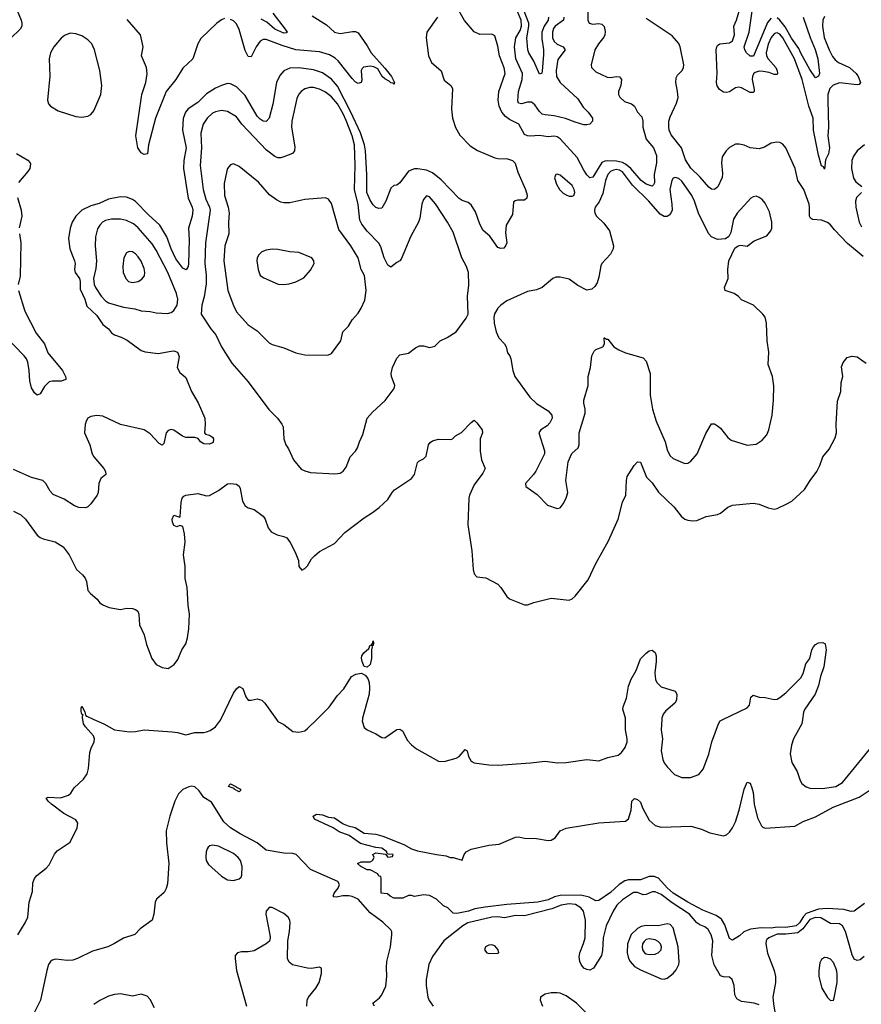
# Model space of a CAD drawing. Header units: inches. Extents: x 1473912 to 1647258, y 640388 to 773423.
# Tile 323 of 420: x 1551891 to 1557558, y 728082 to 734713. Entities that reach past the tile are written whole.
import ezdxf

# ---------------------------------------------------------------- set-up
doc = ezdxf.new("R2010")
doc.units = ezdxf.units.IN
doc.header["$MEASUREMENT"] = 0
doc.layers.add('B5752', color=7, linetype='Continuous')
doc.layers.add('B5753', color=7, linetype='Continuous')

msp = doc.modelspace()

# ---------------------------------------------------------------- linework, layer by layer
at = {"layer": 'B5752', "color": 5}
for points, elevation in [([(1551879.8, 728550), (1551928.5, 728630), (1551945.4, 728670), (1551955.1, 728770), (1551977.6, 728842.4), (1551980.4, 728899.6), (1551990.8, 728929.2), (1552007.3, 728950), (1552070, 728999.5), (1552090, 729021.5), (1552126.3, 729093.7), (1552144.3, 729115.7), (1552230, 729175), (1552278.6, 729270), (1552282.2, 729302.2), (1552270, 729325.4), (1552188.3, 729368.3), (1552105.6, 729430), (1552082.8, 729450), (1552069.8, 729470.2), (1552083.6, 729476.4), (1552166.9, 729473.1), (1552219.5, 729490), (1552235.3, 729504.7), (1552259, 729541), (1552320.7, 729599.3), (1552345.2, 729634.8), (1552355.5, 729670), (1552363, 729777), (1552372, 729808), (1552392, 729850), (1552394, 729870), (1552387.8, 729890), (1552334, 729950), (1552321.8, 729970), (1552315.3, 730000)], 680), ([(1552391.1, 730000), (1552457, 729970), (1552530, 729930.2), (1552630, 729916.8), (1552670, 729918.4), (1552730, 729930.2), (1552917.8, 729917.8), (1552953.7, 729913.7), (1553010, 729896.4), (1553070, 729913.7), (1553130, 729913.1), (1553150, 729917.4), (1553173.6, 729926.4), (1553210, 729950.3), (1553243.3, 729996.7), (1553244.9, 730000)], 680), ([(1553621, 730000), (1553630, 729987.7), (1553670, 729965.5), (1553730, 729918.4), (1553770, 729914.4), (1553810, 729924.4), (1553830, 729939.5), (1553890.9, 730000)], 680), ([(1554199, 730000), (1554197.6, 729990), (1554210, 729946), (1554230, 729931), (1554290, 729904.7), (1554330, 729878), (1554350, 729876), (1554430, 729934), (1554450, 729934.8), (1554470, 729921), (1554501.1, 729861.1), (1554528.9, 729828.9), (1554563.8, 729803.8), (1554710, 729720.7), (1554750, 729717.3), (1554830, 729740.7), (1554850, 729750.7), (1554890, 729797.3), (1554904.7, 729790), (1554913, 729750), (1554930, 729718.8), (1554950, 729707.3), (1555050, 729694), (1555113.4, 729693.4), (1555330, 729707.4), (1555430, 729719.6), (1555510, 729709), (1555570, 729711.6), (1555710, 729730.3), (1555790, 729722), (1555850, 729743.7), (1555919.8, 729760.2), (1555942.2, 729777.8), (1555967.4, 729812.6), (1555980.5, 729850), (1555981.2, 729870), (1555969.9, 729930), (1555969.5, 730000)], 680), ([(1556214.9, 730000), (1556211.2, 729930), (1556218.2, 729870), (1556209.3, 729790), (1556220.3, 729730), (1556230, 729707.3), (1556250, 729680.7), (1556300.7, 729630), (1556350, 729608.7), (1556408.7, 729608.7), (1556463.7, 729630), (1556493.2, 729666.8), (1556530, 729766), (1556551.2, 729848.8), (1556595.1, 729970), (1556607.9, 729992.1), (1556624.5, 730000)], 680), ([(1557161.5, 730000), (1557157.1, 729970), (1557101.1, 729870), (1557087.1, 729827.1), (1557078, 729770), (1557090.3, 729710), (1557124.9, 729650), (1557146.4, 729590), (1557158, 729570), (1557185.8, 729545.8), (1557210, 729537.4), (1557295.3, 729535.3), (1557386, 729550), (1557430, 729575.8), (1557621.3, 729810)], 680), ([(1557578.6, 728761.4), (1557510, 728709.7), (1557490, 728708), (1557440.2, 728720.2), (1557328.1, 728728.1), (1557270, 728723.3), (1557187.3, 728692.7), (1557167.4, 728672.6), (1557141, 728630), (1557118, 728610), (1557050, 728599.4), (1556990, 728601.8), (1556950, 728594), (1556882.3, 728597.7), (1556811.9, 728588.1), (1556766, 728570), (1556736.4, 728543.6), (1556690, 728513.2), (1556670, 728525.2), (1556637.9, 728617.9), (1556616.2, 728656.2), (1556579.5, 728679.5), (1556490, 728715.6), (1556388.9, 728770), (1556290, 728831.2), (1556250, 728866.3), (1556191.4, 728931.4), (1556163.9, 728943.9), (1556130, 728942.4), (1556070, 728920.8), (1555990, 728920.5), (1555965.6, 728914.4), (1555927.4, 728890), (1555870, 728834.8), (1555790, 728780.4), (1555770, 728778.3), (1555724.3, 728804.3), (1555670, 728817.8), (1555530, 728814.5), (1555492.9, 728807.1), (1555450, 728785.5), (1555378.8, 728770), (1555170, 728754.8), (1555024.1, 728735.9), (1554955.8, 728724.2), (1554914, 728710), (1554834.8, 728694.8), (1554810, 728695.1), (1554772.9, 728732.9), (1554744.7, 728744.7), (1554698, 728790), (1554650, 728814), (1554610, 728819), (1554550, 728809), (1554530, 728815.3), (1554510, 728815.3), (1554470, 728798), (1554410, 728798), (1554386, 728810), (1554367.3, 728827.3), (1554326, 728830), (1554326, 728930), (1554322, 728942), (1554310, 728946), (1554302, 728962), (1554250, 728988), (1554230, 728988.7), (1554188, 729010), (1554166, 729030), (1554190, 729042), (1554250, 729042), (1554266, 729050), (1554278, 729070), (1554268.4, 729091.6), (1554290, 729102), (1554354, 729094), (1554370, 729074), (1554402, 729078), (1554406, 729090), (1554373.2, 729093.2), (1554362, 729102), (1554362, 729110), (1554330, 729134.7), (1554290, 729138), (1554185.4, 729165.4), (1554110, 729219.7), (1554042.7, 729242.7), (1554002, 729270), (1553877, 729330), (1553866.6, 729350), (1553890, 729363.1), (1553930, 729357.5), (1553970, 729341.8), (1554010, 729337.7), (1554070, 729298.5), (1554103.5, 729283.5), (1554150, 729272.6), (1554210, 729234), (1554290, 729228.3), (1554335.1, 729215.1), (1554478.6, 729158.6), (1554528.9, 729128.9), (1554570, 729116.9), (1554698, 729090), (1554762.8, 729082.8), (1554790, 729070.7), (1554810.7, 729070.7), (1554870, 729054), (1554882.7, 729090), (1554898, 729110), (1554930, 729126.4), (1555050, 729153.4), (1555119.5, 729160.5), (1555230, 729207.3), (1555250.5, 729210.5), (1555290, 729202), (1555370, 729199.5), (1555450, 729184.9), (1555470, 729186.8), (1555495.6, 729204.4), (1555529.6, 729250), (1555570, 729268.2), (1555790, 729304.6), (1555970, 729316.3), (1555990, 729330.8), (1556007.1, 729390), (1556013.6, 729450), (1556030, 729468.2), (1556050, 729462), (1556070, 729442.8), (1556084.5, 729404.5), (1556130, 729322), (1556170, 729286.3), (1556210, 729275.9), (1556410, 729281.3), (1556481.7, 729261.7), (1556537.6, 729237.6), (1556630, 729215.8), (1556650, 729223.6), (1556670, 729242.6), (1556690, 729270.4), (1556709.7, 729310), (1556734.4, 729390), (1556768.6, 729531.4), (1556790, 729578), (1556810, 729570.7), (1556820.8, 729540.8), (1556829.4, 729509.4), (1556837, 729430), (1556859, 729339), (1556884.9, 729284.9), (1556894.6, 729274.6), (1556910, 729268.2), (1557110, 729281.7), (1557166.4, 729313.6), (1557250, 729344.7), (1557367.3, 729410), (1557543.7, 729476.3), (1557630, 729536.5)], 660), ([(1554280.9, 728070), (1554269.6, 728090), (1554313.8, 728126.2), (1554330, 728145.5), (1554355.6, 728204.4), (1554362.6, 728270), (1554360.2, 728330), (1554363.6, 728370), (1554388.2, 728470), (1554397.4, 728550), (1554397, 728570), (1554390, 728583.8), (1554335.6, 728635.6), (1554250, 728698.1), (1554170, 728790.8), (1554130, 728809), (1554107, 728813), (1554066.8, 728813.2), (1554024.4, 728804.4), (1554005.5, 728805.5), (1554002, 728810), (1554009, 728830), (1554034.8, 728865.2), (1554043.8, 728890), (1554032.7, 728910), (1553849.7, 728989.7), (1553751.9, 729091.9), (1553730, 729097.8), (1553670, 729100.6), (1553550, 729120.9), (1553490, 729168.6), (1553375.2, 729230), (1553310, 729271.1), (1553266.4, 729310), (1553183.4, 729443.4), (1553130, 729474.3), (1553099.6, 729519.6), (1553070, 729546.4), (1553050, 729550.3), (1553030, 729546.7), (1552990.1, 729529.9), (1552960.5, 729499.5), (1552935.1, 729450), (1552902.2, 729350), (1552878.4, 729250), (1552880.4, 729170), (1552895.4, 729030), (1552886.6, 728893.4), (1552878.3, 728861.7), (1552864.6, 728835.4), (1552813, 728790), (1552802.4, 728770), (1552794.9, 728690), (1552782.8, 728650), (1552702.8, 728590), (1552667.5, 728552.5), (1552590, 728527.6), (1552530, 728491.2), (1552484.9, 728470), (1552380.7, 728439.3), (1552281.6, 728390), (1552250, 728379.3), (1552210, 728377.3), (1552133.6, 728386.4), (1552110, 728379.2), (1552098.9, 728370), (1552086, 728350), (1552073.8, 728310), (1552031.9, 728110), (1551970.8, 727990)], 680), ([(1556870, 728078.4), (1556837.2, 728090), (1556750, 728100.5), (1556720.2, 728120.2), (1556706.7, 728146.7), (1556700.5, 728210), (1556689.2, 728249.2), (1556670, 728264.8), (1556630, 728266.3), (1556610, 728275.1), (1556567, 728347), (1556551.7, 728410), (1556557.3, 728510), (1556545.9, 728550), (1556525.5, 728585.5), (1556503.6, 728603.6), (1556470, 728617.2), (1556450.7, 728630.7), (1556399.9, 728690), (1556284.7, 728764.7), (1556210, 728821.1), (1556170, 728840.4), (1556150, 728839.1), (1556110, 728821.7), (1556090, 728820.2), (1556050, 728834.2), (1556024, 728836), (1555950, 728785.9), (1555911.5, 728750), (1555886.1, 728710), (1555840.1, 728610), (1555818.8, 728530), (1555814.4, 728445.6), (1555807.8, 728410), (1555753.9, 728326.1), (1555730, 728312.5), (1555710, 728315.8), (1555690, 728326.4), (1555671.3, 728350), (1555663.2, 728370), (1555658.7, 728401.3), (1555661.6, 728430), (1555688.2, 728491.8), (1555697.8, 728530), (1555700.6, 728650), (1555687.5, 728710), (1555670, 728732.4), (1555634.3, 728754.3), (1555590, 728759), (1555535.8, 728750), (1555475.1, 728724.9), (1555290, 728677.4), (1555230, 728681.2), (1555154.7, 728665.3), (1555110, 728670.9), (1555070, 728669.9), (1554908.4, 728631.6), (1554873.7, 728610), (1554747.5, 728510), (1554670, 728405), (1554645.4, 728350), (1554628.8, 728250), (1554628.6, 728208.6), (1554639, 728130), (1554648.4, 728108.4), (1554675.3, 728070)], 680), ([(1553824.2, 728070), (1553826.6, 728110), (1553835.6, 728130), (1553884, 728190), (1553906.9, 728230), (1553924, 728290), (1553922.7, 728322.7), (1553910, 728331.8), (1553855.5, 728324.5), (1553830, 728326.2), (1553728.6, 728348.6), (1553705.1, 728365.1), (1553694.8, 728390), (1553696, 728510), (1553707.3, 728572.7), (1553712.1, 728630), (1553709.7, 728650), (1553698.5, 728670), (1553670, 728694.2), (1553590, 728735.1), (1553570, 728734.5), (1553550.6, 728710), (1553548.5, 728690), (1553576.5, 728550), (1553578.7, 728530), (1553572.7, 728507.3), (1553551.5, 728488.5), (1553470, 728443.5), (1553430, 728435.4), (1553384, 728436), (1553358.8, 728430), (1553343.1, 728410), (1553341.3, 728390), (1553350.4, 728310), (1553418.7, 728070)], 720), ([(1557576.1, 728403.9), (1557550, 728382.6), (1557530, 728376.5), (1557510, 728387.3), (1557496.3, 728416.3), (1557451.5, 728571.5), (1557430, 728610.5), (1557410, 728623.6), (1557350, 728627.1), (1557284.4, 728664.4), (1557250, 728667.2), (1557210, 728653.3), (1557164.8, 728590), (1557130, 728564.4), (1557050, 728554.8), (1556990, 728553.7), (1556970, 728546), (1556935.1, 728530), (1556922.4, 728517.6), (1556916.8, 728510), (1556914.6, 728490), (1556926, 728426), (1556971.1, 728310), (1556979.6, 728270), (1556980.3, 728230), (1556962.3, 728130), (1556965.4, 728085.4), (1556976.2, 728030)], 680), ([(1552798.6, 728058.6), (1552770, 728115.1), (1552750, 728136), (1552710, 728149.8), (1552650, 728137.2), (1552570, 728152.1), (1552530, 728148.6), (1552490, 728137.4), (1552430, 728109), (1552390, 728081.8)], 720), ([(1555741.1, 727990), (1555639.7, 728090), (1555570, 728139.7), (1555530, 728156.9), (1555510, 728160.5), (1555470, 728159.7), (1555430, 728149.6), (1555397.3, 728130), (1555394.4, 728110), (1555410.3, 728070)], 720)]:
    msp.add_lwpolyline(points, dxfattribs=dict(at, elevation=elevation))
for points, elevation in [([(1553370, 729514), (1553336, 729530), (1553335.5, 729535.5), (1553298, 729550), (1553301.6, 729558.4), (1553310, 729566.8), (1553346.8, 729550), (1553346.4, 729546.4), (1553377.1, 729530), (1553377.5, 729522.5)], 660), ([(1553190, 729153.3), (1553171.6, 729148.4), (1553160.6, 729139.4), (1553152.4, 729130), (1553145.8, 729110), (1553143.7, 729076.3), (1553147.1, 729050), (1553163.5, 729023.5), (1553250, 728945.2), (1553290, 728920.2), (1553330, 728915.6), (1553370, 728926.4), (1553382, 728938), (1553387.6, 728952.4), (1553389.9, 729010), (1553377.4, 729050), (1553362.5, 729070), (1553330, 729096.9), (1553230, 729147.1)], 720), ([(1556250, 728623.7), (1556190.1, 728609.9), (1556110, 728613.5), (1556074.6, 728605.4), (1556050, 728593.1), (1556008.7, 728551.3), (1555984.1, 728490), (1555981.7, 728430), (1555990, 728391.8), (1556000.4, 728370), (1556030, 728337.2), (1556070, 728315.3), (1556210, 728253.4), (1556230, 728251.8), (1556250, 728258), (1556290, 728290.2), (1556310, 728313.8), (1556329.2, 728350), (1556331.8, 728368.2), (1556325.3, 728470), (1556290, 728597.4), (1556270, 728620.8)], 720), ([(1556130, 728523), (1556110, 728518), (1556094.6, 728505.4), (1556085.3, 728490), (1556082.1, 728470), (1556085.1, 728450), (1556098, 728430), (1556110, 728421.7), (1556130, 728416.6), (1556170, 728420.9), (1556190, 728428.6), (1556210.4, 728449.6), (1556212.9, 728470), (1556204.6, 728490), (1556190, 728504.6), (1556170, 728515.8)], 740), ([(1555070, 728483.6), (1555050, 728481.3), (1555026.4, 728470), (1555020.5, 728450), (1555036, 728430), (1555054.5, 728425.5), (1555110, 728427.3), (1555118, 728430), (1555112.7, 728450), (1555090, 728475.6)], 720), ([(1557310, 728396.8), (1557290, 728384), (1557278.7, 728361.3), (1557271.4, 728310), (1557272.5, 728270), (1557292.6, 728190), (1557330, 728128.8), (1557350, 728108.5), (1557370, 728110.6), (1557374.6, 728125.4), (1557394.9, 728230), (1557394.2, 728290), (1557390, 728313.7), (1557370, 728364.1), (1557350, 728385.8), (1557330, 728396.2)], 720)]:
    msp.add_lwpolyline(points, close=True, dxfattribs=dict(at, elevation=elevation))
at = {"layer": 'B5753', "color": 5}
for points, elevation in [([(1555716.1, 734763.9), (1555716.3, 734710), (1555725, 734690), (1555750, 734683.8), (1555790, 734687), (1555810, 734682.5), (1555826.1, 734666), (1555833.7, 734633.7), (1555831.8, 734610), (1555825.1, 734594.9), (1555788.1, 734550), (1555764.2, 734510), (1555737.8, 734410), (1555741.2, 734390), (1555770, 734362.2), (1555845.7, 734325.7), (1555870, 734323.1), (1555910, 734329.5), (1555930, 734327.6), (1555942.6, 734310), (1555937.5, 734270), (1555923.9, 734230), (1555923.2, 734210), (1555931.4, 734191.4), (1555962.2, 734162.2), (1556010, 734146.9), (1556030, 734131.3), (1556050.5, 734090.5), (1556079.2, 734059.2), (1556086.1, 734030), (1556085.9, 733990), (1556104, 733924), (1556110, 733909.2), (1556158, 733850), (1556177.7, 733797.7), (1556179, 733750), (1556164, 733670), (1556165.4, 733614.5), (1556159.4, 733600.6), (1556150, 733592.9), (1556110, 733606), (1556076.2, 733630), (1556005.3, 733710), (1555970, 733740.6), (1555950, 733751.8), (1555910, 733760.8), (1555850, 733763), (1555830, 733760.3), (1555810, 733750.4), (1555750, 733652.5), (1555730, 733648.6), (1555710, 733668.7), (1555690, 733699.4), (1555644.3, 733784.3), (1555530, 733911.6), (1555510, 733923.8), (1555490, 733928.7), (1555450, 733925.1), (1555390, 733933.7), (1555328.6, 733928.6), (1555309.9, 733929.9), (1555290, 733940.2), (1555252.7, 734010), (1555190, 734039.7), (1555161, 734061), (1555138.3, 734090), (1555120.1, 734130), (1555113.5, 734170), (1555116.3, 734230), (1555159.3, 734350), (1555152.3, 734387.7), (1555120.7, 734470), (1555110, 734535.6), (1555090, 734605.1), (1555070, 734614.8), (1554990, 734613.7), (1554951.5, 734631.5), (1554886.5, 734706.5), (1554830, 734806.6)], 720), ([(1555452.3, 734730), (1555450.1, 734710), (1555421.6, 734670), (1555407.2, 734630), (1555405.8, 734585.8), (1555417.4, 734510), (1555417.8, 734477.8), (1555410, 734366), (1555406.8, 734353.2), (1555390, 734347), (1555353.9, 734433.9), (1555318.7, 734490), (1555311.9, 734510), (1555304.8, 734590), (1555320.1, 734670), (1555319.4, 734690), (1555272.1, 734810)], 660), ([(1551874.4, 734774.4), (1551901.5, 734710), (1551906.5, 734690), (1551905.4, 734670), (1551894, 734650), (1551831.5, 734588.5)], 680), ([(1553860, 734740), (1553957.3, 734677.3), (1554010, 734629.1), (1554050, 734620.6), (1554132.6, 734632.6), (1554152.3, 734632.3), (1554170, 734624.9), (1554230, 734537.5), (1554256.8, 734490), (1554350, 734387.3), (1554395.6, 734330), (1554414.7, 734290), (1554410, 734277), (1554404.8, 734284.8), (1554390, 734288.3), (1554379.6, 734299.6), (1554350, 734314.6), (1554331.3, 734330), (1554301.5, 734381.5), (1554276.4, 734396.4), (1554250, 734400.1), (1554206.7, 734393.3), (1554196.4, 734383.6), (1554191.3, 734370), (1554195.1, 734304.9), (1554190, 734289.2), (1554170, 734282.9), (1554150, 734294.3), (1554130, 734316.4), (1554035.5, 734435.5), (1554014.8, 734454.8), (1553977.3, 734477.3), (1553910, 734496.9), (1553750, 734510.8), (1553658.2, 734538.2), (1553550, 734578.9), (1553530, 734578.7), (1553510, 734567.4), (1553483.6, 734530), (1553450, 734461.7), (1553430, 734465.3), (1553410, 734505.1), (1553370, 734647.2), (1553350, 734684.8), (1553330, 734704.8), (1553310, 734715.2)], 680), ([(1553596.7, 734756.7), (1553678.7, 734650), (1553692.7, 734630), (1553690, 734624), (1553670, 734621.1), (1553610, 734649.2), (1553556, 734696), (1553517.2, 734717.2)], 660), ([(1555553.8, 734730), (1555552.7, 734710), (1555495.9, 734670), (1555486.1, 734653.9), (1555477.9, 734630), (1555477.4, 734590), (1555490, 734565.1), (1555510, 734549.1), (1555550.2, 734530), (1555563.5, 734510), (1555514.6, 734445.4), (1555502.1, 734370), (1555504.9, 734330), (1555530.3, 734290.3), (1555650, 734180.7), (1555684.9, 734124.9), (1555719.7, 734090), (1555747.2, 734050), (1555748.4, 734030), (1555730.6, 734010), (1555710, 734004), (1555690, 734005.1), (1555630, 734022), (1555567, 734047), (1555490, 734065.4), (1555430, 734071.3), (1555410, 734077.5), (1555390, 734095.1), (1555360.1, 734140.1), (1555337.4, 734157.4), (1555310, 734157.2), (1555270, 734147.3), (1555249.2, 734150), (1555246.2, 734166.2), (1555249.6, 734230), (1555274.8, 734310), (1555277.3, 734350), (1555232.1, 734450), (1555221.6, 734530), (1555231.3, 734590), (1555260.5, 734639.5), (1555270.9, 734669.1), (1555267, 734710), (1555230, 734798.8)], 680), ([(1557310, 734734.6), (1557297.9, 734710), (1557296.6, 734670), (1557307.6, 734592.4), (1557340.1, 734510), (1557364, 734464), (1557381.7, 734441.7), (1557404.8, 734424.8), (1557478, 734390), (1557523.2, 734350), (1557536.2, 734330), (1557552, 734290), (1557543.1, 734276.9), (1557530, 734273.3), (1557410, 734286.6), (1557367.2, 734272.8), (1557345.3, 734250), (1557333.3, 734210), (1557331.8, 734170), (1557336.8, 733990), (1557332.7, 733930), (1557344.2, 733850), (1557336.3, 733810), (1557316.8, 733770), (1557310, 733706.6), (1557302, 733722), (1557290, 733728), (1557270, 733801.6), (1557235.9, 733970), (1557232.9, 734050), (1557205.1, 734130), (1557160.5, 734310), (1557108, 734450), (1557030, 734591.1), (1557010, 734616.3), (1556990, 734625.4), (1556978.8, 734621.2), (1556970, 734617.3), (1556950, 734592.5), (1556930, 734548.4), (1556917.2, 734490), (1556920.3, 734470), (1556930.1, 734450), (1556982.5, 734390), (1556992.1, 734367.9), (1556994, 734350), (1556990, 734344.2), (1556970, 734344), (1556937, 734357), (1556896.1, 734363.9), (1556870, 734365.3), (1556842.5, 734357.5), (1556831.5, 734348.5), (1556824, 734330), (1556822.6, 734310), (1556836.9, 734243.1), (1556837.1, 734230), (1556830, 734222.6), (1556810, 734223.6), (1556750, 734254.9), (1556730, 734259.5), (1556710, 734254.6), (1556670, 734226.9), (1556650, 734221.8), (1556630, 734224.8), (1556603.2, 734243.2), (1556587.5, 734267.5), (1556583, 734290), (1556588.2, 734351.8), (1556581.4, 734510), (1556583.9, 734530), (1556590, 734540.2), (1556605.4, 734550), (1556670, 734556), (1556690, 734570.3), (1556703.2, 734610), (1556699, 734670), (1556716.7, 734710), (1556734.3, 734770)], 680), ([(1556950, 734722.2), (1556925.7, 734694.3), (1556832.8, 734467.2), (1556810, 734467.1), (1556784.5, 734490), (1556773.4, 734510), (1556770, 734530.4), (1556803.6, 734630), (1556823.4, 734770)], 660), ([(1554704.9, 734730), (1554632.9, 734630), (1554627.2, 734590), (1554644, 734470), (1554664.3, 734424.3), (1554727.9, 734367.9), (1554750, 734306.4), (1554793.1, 734270), (1554804.7, 734250), (1554799.4, 734110), (1554805.5, 734050), (1554826.4, 733986.4), (1554854.3, 733934.3), (1554923.3, 733863.3), (1554972.6, 733832.6), (1555090, 733782.6), (1555110, 733777.2), (1555175.5, 733775.5), (1555210, 733765.3), (1555227.1, 733747.1), (1555245.1, 733685.1), (1555297.3, 733570), (1555307.9, 733532.1), (1555306, 733510), (1555290, 733497.2), (1555243.4, 733496.6), (1555226.7, 733493.3), (1555216.8, 733483.2), (1555210, 733402), (1555167, 733330), (1555162.5, 733277.5), (1555170.3, 733210), (1555163, 733190), (1555150, 733175.1), (1555130, 733172), (1555110, 733179.5), (1555056.2, 733256.2), (1555012.2, 733292.2), (1554990, 733337), (1554959.9, 733419.9), (1554930, 733465.1), (1554910, 733480.8), (1554870, 733495.5), (1554850, 733508.9), (1554730, 733635.2), (1554670, 733682.2), (1554630, 733700.4), (1554570, 733709.2), (1554550, 733707.8), (1554510, 733693.2), (1554450, 733613.4), (1554430, 733598.5), (1554410, 733596.4), (1554390, 733578.4), (1554356.9, 733490), (1554330, 733444.5), (1554310, 733440.5), (1554290, 733448.3), (1554270, 733465.4), (1554250, 733497.4), (1554228.4, 733550), (1554228.4, 733670), (1554218.4, 733830), (1554212.1, 733870), (1554186, 733950), (1554121.7, 734090), (1554030, 734265), (1553990, 734312.4), (1553930, 734354.3), (1553870, 734375.4), (1553770, 734389), (1553710, 734386), (1553670, 734368.9), (1553642.7, 734337.3), (1553620.5, 734290), (1553596.4, 734143.6), (1553570, 734049.3), (1553550, 734028.2), (1553530, 734029.8), (1553510, 734042.4), (1553490, 734064.2), (1553410, 734201.8), (1553350, 734260.3), (1553310, 734281.6), (1553290, 734282.5), (1553250, 734270.7), (1553210, 734251.4), (1553150, 734212.6), (1553090, 734155.2), (1553026.5, 734113.5), (1553007.3, 734090), (1552992.2, 734047.8), (1552987.3, 733970), (1553011.2, 733850), (1552995.3, 733764.7), (1552995.2, 733710), (1553025.4, 733510), (1553051.9, 733450), (1553056.2, 733430), (1553051.9, 733390), (1553028.6, 733310), (1553032.1, 733230), (1553027.9, 733070), (1553025.1, 733050), (1553012, 733028), (1552990, 733040.6), (1552943.1, 733103.1), (1552911.9, 733170), (1552882.9, 733250), (1552833.9, 733330), (1552757.7, 733397.7), (1552670, 733489), (1552650, 733502.9), (1552610, 733516.8), (1552570, 733518.9), (1552490, 733503.7), (1552425.4, 733474.6), (1552370, 733459), (1552310.2, 733430), (1552270.2, 733390), (1552245.2, 733350), (1552230.1, 733309.9), (1552220.7, 733239.3), (1552229.4, 733170), (1552261.2, 733090), (1552264.1, 733070), (1552260.8, 733030), (1552265.5, 733010), (1552293.3, 732970), (1552297.9, 732950), (1552298.6, 732898.6), (1552329.2, 732830), (1552343.6, 732783.6), (1552410, 732721.1), (1552450, 732661.3), (1552488.8, 732630), (1552510, 732604.6), (1552530.2, 732590.2), (1552575, 732575), (1552613.8, 732553.8), (1552710, 732484.2), (1552735.1, 732475.1), (1552824, 732464), (1552910, 732481.2), (1552930, 732482), (1552953.6, 732473.6), (1552964, 732444), (1552950.4, 732370), (1552970, 732336.3), (1553010, 732302.8), (1553048.7, 732210), (1553093.6, 732133.6), (1553137.4, 732030), (1553140.7, 731990), (1553136.3, 731930), (1553141.7, 731921.7), (1553170, 731914), (1553190, 731901.6), (1553195.5, 731890), (1553193.4, 731866.6), (1553170, 731855.3), (1553130, 731857.3), (1553107.6, 731870), (1553093, 731893), (1553070, 731898.7), (1553010, 731898.7), (1552987.7, 731907.7), (1552930, 731947.6), (1552910, 731953.3), (1552890, 731947.3), (1552878, 731930), (1552862, 731858), (1552850, 731848), (1552830, 731859.8), (1552770, 731923.7), (1552730, 731952), (1552570, 731987.1), (1552450, 732042.2), (1552410, 732047.5), (1552370, 732041.5), (1552351, 732029), (1552338.3, 732010), (1552332.1, 731987.9), (1552327.4, 731930), (1552363.5, 731850), (1552380.2, 731790), (1552391.1, 731770), (1552458.5, 731690), (1552468.2, 731670), (1552470.2, 731650), (1552436.7, 731623.3), (1552424.9, 731590), (1552419.5, 731530), (1552412.9, 731510), (1552370, 731452.8), (1552350, 731432.6), (1552334.2, 731425.8), (1552290, 731428), (1552260, 731440), (1552190, 731484.8), (1552115.9, 731515.9), (1552097.1, 731537.1), (1552067.6, 731590), (1552046, 731610), (1551971, 731631), (1551850, 731684.2)], 720), ([(1553270, 734720.7), (1553250, 734712.7), (1553218.9, 734690), (1553110, 734586.2), (1553090.1, 734549.9), (1553057.2, 734450), (1552990, 734386.8), (1552942.9, 734310), (1552878.2, 734230), (1552805.2, 734050), (1552759.3, 733870), (1552751, 733809), (1552730, 733804.6), (1552710, 733817), (1552686.4, 733850), (1552673.5, 733930), (1552713.7, 734210), (1552739.5, 734290), (1552749.3, 734349.3), (1552744.3, 734390), (1552712.1, 734470), (1552723.5, 734530), (1552705.1, 734610), (1552614.3, 734714.3)], 680), ([(1557570, 733117.2), (1557464.7, 733204.7), (1557376.7, 733296.7), (1557350, 733330.8), (1557330, 733346.2), (1557290, 733363.4), (1557228.3, 733368.3), (1557215.2, 733375.2), (1557208.9, 733390), (1557209.9, 733450), (1557206, 733470), (1557170.4, 733570), (1557129.8, 733630), (1557111.3, 733710), (1557048.9, 733848.9), (1557030, 733874), (1557010, 733886), (1556988, 733888), (1556950, 733880.4), (1556905.9, 733854.1), (1556870, 733843.5), (1556810, 733849.7), (1556770, 733867.6), (1556735.1, 733875.1), (1556710, 733874), (1556670, 733852.8), (1556647.6, 733830), (1556621.8, 733790), (1556616.1, 733750), (1556622, 733678), (1556619.8, 733650), (1556592.1, 733587.9), (1556570, 733569.7), (1556550, 733572.3), (1556530, 733585.1), (1556473.1, 733653.1), (1556410, 733712.2), (1556374.9, 733770), (1556347, 733850), (1556278.1, 733938.1), (1556264, 733970), (1556260.6, 733990), (1556262.7, 734030), (1556270, 734059.5), (1556312.8, 734150), (1556323.7, 734190), (1556320.5, 734230), (1556308, 734290), (1556310, 734320.7), (1556320, 734340), (1556351, 734370), (1556360.9, 734390), (1556362, 734410), (1556338.3, 734530), (1556330, 734552), (1556285.1, 734605.1), (1556110, 734721.1)], 720), ([(1557165.5, 734730), (1557213.5, 734593.5), (1557247.1, 734512.9), (1557265.8, 734450), (1557276.2, 734350), (1557270, 734332.3), (1557250, 734320.5), (1557210, 734378), (1557150, 734486.8), (1557137.9, 734517.9), (1557088, 734588), (1557045.8, 734665.8), (1557010, 734709.5), (1556990, 734726)], 660), ([(1551870, 733812.9), (1551947, 733767), (1551962, 733750), (1551963, 733743), (1551958.7, 733710), (1551947, 733690), (1551882.5, 733617.5)], 680), ([(1557579, 733870), (1557529.7, 733830.3), (1557505.4, 733794.6), (1557494.7, 733765.3), (1557492.6, 733710), (1557505.6, 733645.6), (1557520.9, 733620.9), (1557561, 733590)], 720), ([(1557559.8, 733550), (1557524.7, 733515.3), (1557517.6, 733490), (1557520.8, 733450), (1557542.9, 733350), (1557558.5, 733318.5)], 720), ([(1551876, 733516), (1551900.9, 733430), (1551906.5, 733390), (1551887.9, 733312.1)], 680), ([(1551889.3, 733270), (1551899.3, 733210), (1551894.8, 732985.2), (1551881.5, 732930)], 680), ([(1551884.3, 732890), (1551925.4, 732750), (1552002, 732602), (1552058.7, 732530), (1552080.3, 732470), (1552180.3, 732350), (1552200.5, 732310), (1552202, 732298), (1552202.8, 732290), (1552170, 732278.7), (1552110, 732279.5), (1552090, 732275.1), (1552058, 732242), (1552030, 732193.2), (1552010, 732184.5), (1551990, 732200.9), (1551970, 732234), (1551960, 732280), (1551955.4, 732350), (1551945.9, 732405.9), (1551936.4, 732430), (1551920.9, 732450), (1551717, 732657)], 680), ([(1551850, 731404.2), (1551898.4, 731378.4), (1551930.2, 731350.2), (1552010, 731241.6), (1552030, 731226.4), (1552050, 731217.1), (1552130, 731197), (1552183.2, 731163.2), (1552224.4, 731110), (1552272.7, 731010), (1552314.3, 730974.3), (1552332.3, 730952.3), (1552341.3, 730930), (1552350.3, 730870), (1552368.3, 730848.3), (1552413.4, 730810), (1552428.7, 730788.7), (1552452.1, 730772.1), (1552493.5, 730753.5), (1552570, 730741.7), (1552611.1, 730748.9), (1552650, 730747.7), (1552670, 730741.5), (1552686.7, 730730), (1552693.6, 730710), (1552698.5, 730638.5), (1552730, 730571), (1552745.1, 730505.1), (1552780.3, 730410), (1552810.6, 730370), (1552850, 730350.3), (1552890, 730344.6), (1552931.6, 730370), (1552955.6, 730404.4), (1552983, 730470), (1553010.9, 730510), (1553021.8, 730550), (1553029.8, 730610), (1553034.8, 730710), (1553025.8, 730770), (1553018.4, 730890), (1553005.8, 730950), (1553005.7, 731030), (1552994.5, 731110), (1553004.8, 731195.2), (1553001.3, 731250), (1552990, 731299), (1552970, 731306), (1552950, 731298.4), (1552930, 731307.3), (1552919.7, 731330), (1552918.7, 731350), (1552930, 731377.3), (1552970, 731362.8), (1552972.5, 731367.5), (1552977.8, 731462.2), (1552984.8, 731490), (1552996.3, 731503.7), (1553010, 731511.8), (1553090, 731523.1), (1553150, 731506.7), (1553170, 731508.5), (1553230, 731542), (1553290, 731586.7), (1553310, 731590.6), (1553350, 731585.5), (1553370, 731570.5), (1553376.5, 731556.5), (1553391.5, 731471.5), (1553410, 731439.3), (1553430, 731426.7), (1553470, 731414.4), (1553530.2, 731370.2), (1553543.1, 731350), (1553563.1, 731290), (1553584.5, 731264.5), (1553623.9, 731243.9), (1553670, 731233.4), (1553690, 731222.8), (1553711.9, 731191.9), (1553746.6, 731126.6), (1553767.7, 731070), (1553770.7, 731030.7), (1553790, 731006), (1553810, 731016), (1553830, 731036), (1553856.9, 731083.1), (1553876.6, 731103.4), (1553910, 731130.5), (1554010, 731184.4), (1554081.4, 731258.6), (1554210, 731359.3), (1554266.7, 731393.3), (1554312.5, 731427.5), (1554370, 731482), (1554399.5, 731530), (1554414.1, 731545.9), (1554530, 731624.2), (1554548.3, 731650), (1554568.9, 731731.1), (1554579.2, 731740.8), (1554610, 731755.6), (1554627, 731773), (1554643.5, 731850), (1554655.2, 731864.8), (1554670, 731876.5), (1554710, 731887.6), (1554794, 731886), (1554806, 731890), (1554826, 731910), (1554866.3, 731933.7), (1554930, 732001), (1554950, 732016), (1554970, 731998), (1555004, 731950), (1555006.8, 731930), (1554990.6, 731889.4), (1554992.4, 731807.6), (1555001.5, 731750), (1555025.3, 731690), (1555010, 731658.7), (1554950, 731580.5), (1554919.7, 731510), (1554916, 731490), (1554908.1, 731311.9), (1554935.1, 731135.1), (1554943.7, 731010), (1554950, 730981), (1554970, 730961), (1555030, 730954.8), (1555110, 730910.8), (1555130.8, 730890), (1555170, 730827.7), (1555190, 730813.4), (1555290, 730773.4), (1555310, 730773), (1555352.2, 730787.7), (1555470, 730816.3), (1555590, 730804), (1555610, 730813.4), (1555630, 730830.5), (1555718.7, 730941.3), (1555771.3, 731050), (1555856.6, 731203.4), (1555919.7, 731350), (1555950, 731464.7), (1555971.8, 731510), (1555975.8, 731610), (1555982.2, 731637.7), (1556028.2, 731711.8), (1556050, 731735.5), (1556070, 731733), (1556111.7, 731631.7), (1556150, 731593.4), (1556192, 731532), (1556297.4, 731430), (1556343.8, 731370), (1556370, 731350.4), (1556390, 731342.4), (1556422, 731338), (1556450, 731340.5), (1556513.4, 731366.6), (1556590, 731380.5), (1556610, 731390.5), (1556658.4, 731430), (1556690, 731444), (1556830, 731458), (1556870, 731450.2), (1556930, 731426), (1556970, 731417.6), (1556990, 731421.3), (1557052.7, 731450), (1557089.3, 731470), (1557175.1, 731550), (1557212.3, 731610), (1557258, 731670), (1557278, 731710), (1557299.3, 731770), (1557340.1, 731819.9), (1557382.5, 731897.5), (1557391.6, 731930), (1557387.8, 731990), (1557396.9, 732143.1), (1557420.5, 732210), (1557420.9, 732270), (1557434, 732310), (1557424, 732376), (1557434.6, 732405.4), (1557462.7, 732437.3), (1557493.6, 732446.4), (1557530, 732442.6), (1557590, 732400.3)], 720), ([(1556624.5, 730000), (1556790, 730079.1), (1556803.9, 730096.1), (1556812.7, 730150), (1556830, 730164.9), (1556870, 730151.4), (1556910, 730149.2), (1556970, 730135.2), (1556990, 730136.9), (1557010, 730147.9), (1557050, 730180.2), (1557150, 730280.6), (1557165.4, 730310), (1557184.5, 730375.5), (1557210, 730410.5), (1557224.8, 730470), (1557236.2, 730490), (1557250, 730505.2), (1557270, 730517.1), (1557298.3, 730518.3), (1557314.8, 730510), (1557320.9, 730470), (1557305.7, 730354.3), (1557282.4, 730290), (1557270.2, 730229.8), (1557247.6, 730170), (1557176.5, 730070), (1557168.7, 730050), (1557161.5, 730000)], 680), ([(1555969.5, 730000), (1555969.4, 730010), (1555952.6, 730070), (1555953.4, 730086.6), (1555976.3, 730143.7), (1555990, 730224.9), (1556007.9, 730272.1), (1556041.1, 730330), (1556071.7, 730408.3), (1556110, 730448), (1556130, 730462), (1556150, 730467.7), (1556170, 730450.7), (1556177.4, 730430), (1556177.4, 730390), (1556166.4, 730313.6), (1556172.3, 730270), (1556181.3, 730250), (1556210, 730221.2), (1556304.7, 730190), (1556314.8, 730170), (1556313.4, 730130), (1556302, 730110), (1556241.1, 730058.9), (1556224.5, 730035.5), (1556215.5, 730010), (1556214.9, 730000)], 680), ([(1553890.9, 730000), (1553975.7, 730084.3), (1554030, 730161.6), (1554072.5, 730207.5), (1554125.1, 730290), (1554153.7, 730306.3), (1554191.5, 730311.5), (1554218.3, 730298.3), (1554236.2, 730276.2), (1554244.7, 730250), (1554247.4, 730212.6), (1554243.1, 730170), (1554200.3, 730010), (1554199, 730000)], 680), ([(1553244.9, 730000), (1553330, 730178), (1553350, 730207.7), (1553370, 730222), (1553393, 730210), (1553413, 730153), (1553430, 730131), (1553450, 730130.7), (1553490, 730139.1), (1553521, 730130), (1553540.7, 730110), (1553621, 730000)], 680), ([(1552315.3, 730000), (1552314, 730006), (1552314, 730026), (1552318, 730030), (1552310, 730035.3), (1552305.6, 730054.4), (1552304.5, 730075.5), (1552309.6, 730090.4), (1552330, 730052), (1552333.4, 730030), (1552342.3, 730022.3), (1552391.1, 730000)], 680)]:
    msp.add_lwpolyline(points, dxfattribs=dict(at, elevation=elevation))
for points, elevation in [([(1552230, 734621.8), (1552193.3, 734606.7), (1552170, 734588.2), (1552120.8, 734530), (1552099.8, 734490), (1552090.2, 734450), (1552093.3, 734333.3), (1552077.7, 734170), (1552085.9, 734145.9), (1552099.6, 734130), (1552150, 734100.2), (1552270, 734061.1), (1552310, 734056.9), (1552350, 734063.6), (1552370, 734074), (1552390, 734099.3), (1552436.5, 734210), (1552444.8, 734270), (1552430.5, 734370), (1552396, 734510), (1552376.7, 734550), (1552350, 734577.4), (1552310, 734603.9), (1552270, 734618.3)], 720), ([(1553844, 734256), (1553812.1, 734247.9), (1553786, 734230), (1553770, 734212), (1553756.9, 734183.1), (1553723.8, 734030), (1553721.1, 733990), (1553744.2, 733855.8), (1553742.3, 733830), (1553728.2, 733811.8), (1553670, 733788.6), (1553650, 733782.3), (1553630, 733783.1), (1553610, 733790.8), (1553553.4, 733833.4), (1553387.6, 734010), (1553350, 734057.7), (1553290, 734095.3), (1553250, 734100.8), (1553210, 734091.8), (1553190, 734082.4), (1553152.4, 734050), (1553126.8, 734010), (1553110.8, 733949.2), (1553115.9, 733850), (1553106, 733730), (1553126.8, 733570), (1553145, 733505), (1553168.9, 733450), (1553172.9, 733430), (1553143.3, 733210), (1553138.7, 733070), (1553147.3, 732992.7), (1553146.1, 732933.9), (1553132.6, 732847.4), (1553117.4, 732790), (1553113, 732730), (1553178.9, 732630), (1553212.7, 732590), (1553250.3, 732510), (1553319.6, 732399.6), (1553430, 732274.9), (1553568.7, 732088.7), (1553627.3, 732030), (1553657.3, 731990), (1553664.9, 731970), (1553670.5, 731890.5), (1553684, 731850), (1553702, 731822), (1553734, 731750), (1553786.7, 731686.7), (1553810, 731674), (1553850, 731664), (1554013.7, 731653.7), (1554050, 731659.1), (1554070, 731673), (1554090, 731699.1), (1554115.8, 731770), (1554152.5, 731807.5), (1554166, 731830), (1554178, 731870), (1554201.1, 731918.9), (1554231.5, 732028.5), (1554266, 732070), (1554351, 732149), (1554412, 732230), (1554416.2, 732250), (1554395.6, 732310), (1554393.3, 732330), (1554400.5, 732370), (1554430, 732433.4), (1554450, 732454.9), (1554510, 732468), (1554556.1, 732503.9), (1554582.7, 732517.3), (1554610, 732517.1), (1554650, 732506), (1554685.4, 732514.6), (1554721.2, 732550), (1554770, 732573.4), (1554829.8, 732610.2), (1554898, 732702), (1554909.6, 732730.4), (1554905.1, 732850), (1554914.3, 732925.7), (1554912.4, 733010), (1554900.5, 733050), (1554867.3, 733110), (1554810, 733282.9), (1554770.9, 733350), (1554690, 733471.8), (1554650, 733520.9), (1554630, 733526), (1554610, 733501.2), (1554598.7, 733470), (1554584.8, 733375.2), (1554577, 733350), (1554525.1, 733254.9), (1554459.3, 733100.7), (1554450, 733088.3), (1554430, 733078.3), (1554390, 733047.3), (1554370, 733060.5), (1554344.6, 733110), (1554322.2, 733182.2), (1554308.5, 733208.5), (1554230, 733287.9), (1554195, 733335), (1554182.4, 733362.4), (1554170.9, 733469.1), (1554146.4, 733570), (1554149.9, 733730.1), (1554144.8, 733870), (1554130, 733931), (1554090, 734034.6), (1554070, 734078.6), (1554030, 734146.1), (1553990, 734194.4), (1553950, 734223.9), (1553910, 734245), (1553870, 734255.7)], 740), ([(1553330, 733742.7), (1553310, 733736), (1553290.3, 733709.7), (1553284.9, 733695.1), (1553268, 733610), (1553271.1, 733530), (1553295.8, 733450), (1553301.6, 733410), (1553297.2, 733350), (1553298.6, 733270), (1553273, 733190), (1553265.1, 733090), (1553293.4, 732890), (1553330, 732787.7), (1553350, 732745.5), (1553430, 732658.7), (1553490, 732616.9), (1553570, 732537.1), (1553590, 732524.9), (1553670, 732504.2), (1553750, 732468.5), (1553810, 732454.9), (1553965.2, 732454.8), (1553990, 732466), (1554054, 732550), (1554067, 732610), (1554106, 732650), (1554130, 732691), (1554170, 732737.3), (1554189.8, 732770.2), (1554215.1, 732824.9), (1554224.8, 732890), (1554212.1, 732990), (1554190.5, 733030.5), (1554169.3, 733109.3), (1554120.3, 733190), (1554040.2, 733300.2), (1553990, 733474), (1553970, 733504), (1553950, 733512.3), (1553810, 733501.6), (1553710, 733479.7), (1553670, 733479.1), (1553650, 733484.4), (1553620, 733500), (1553573.9, 733533.9), (1553498, 733618), (1553370, 733723.7)], 760), ([(1555910, 733704.1), (1555890, 733700.4), (1555868.6, 733690), (1555850, 733669.7), (1555835.8, 733630), (1555817.1, 733542.9), (1555792.7, 733487.3), (1555765.5, 733450), (1555760.5, 733430), (1555764.4, 733410), (1555775.5, 733390), (1555823.4, 733343.4), (1555861.3, 733290), (1555890.2, 733190), (1555887.4, 733170), (1555870, 733134.5), (1555810.3, 733070), (1555803.7, 733056.3), (1555790, 732979), (1555778.6, 732941.5), (1555764.4, 732915.6), (1555742.5, 732897.5), (1555710, 732892.3), (1555650, 732923.6), (1555590, 732966), (1555530, 732978), (1555501.3, 732978.7), (1555481, 732970), (1555410, 732909.6), (1555370, 732893.6), (1555310, 732882), (1555170, 732819.1), (1555130, 732791.5), (1555110, 732769.5), (1555088.4, 732731.6), (1555083.2, 732710), (1555086.5, 732670), (1555100.3, 732610), (1555116.4, 732570), (1555156.3, 732530), (1555165.5, 732510), (1555175.5, 732470), (1555190.4, 732450), (1555198.4, 732430), (1555210.4, 732350), (1555226, 732310), (1555326, 732170), (1555370, 732128.7), (1555450, 732078), (1555473.6, 732050), (1555475.8, 732030), (1555461.4, 731998.6), (1555442.5, 731977.5), (1555399.1, 731950), (1555386, 731930), (1555425.5, 731810), (1555425.5, 731790), (1555366.6, 731673.4), (1555350, 731649), (1555296, 731590), (1555298, 731570), (1555375.1, 731515.1), (1555444.5, 731444.5), (1555510, 731422), (1555530, 731424.7), (1555550, 731452), (1555570, 731491.3), (1555580.9, 731530), (1555567.3, 731610), (1555584.9, 731735.1), (1555608.3, 731791.7), (1555652.3, 731830), (1555658, 731850), (1555658, 731930), (1555697.7, 732062.3), (1555698.7, 732090), (1555689.6, 732129.7), (1555689.6, 732150), (1555718.3, 732250), (1555719.4, 732310), (1555735, 732370), (1555742.6, 732450), (1555758.7, 732481.3), (1555770, 732491.3), (1555818, 732510), (1555828, 732530), (1555826, 732570), (1555828.9, 732571.1), (1555842, 732562), (1555850, 732562), (1555890.9, 732510.9), (1555924.7, 732490), (1555971, 732470), (1556090, 732436), (1556110, 732414), (1556135.6, 732330), (1556135.8, 732184.2), (1556152.1, 732090), (1556176.1, 732010), (1556238, 731870), (1556252, 731810), (1556270, 731775.6), (1556290, 731758), (1556370, 731723.8), (1556390, 731726.4), (1556410, 731740.4), (1556453.3, 731790), (1556510, 731926), (1556550, 731991.3), (1556570, 731991), (1556590, 731978.8), (1556610, 731962), (1556659.6, 731899.6), (1556681.8, 731881.9), (1556790, 731848.5), (1556850, 731854.9), (1556890, 731882.4), (1556922.3, 731917.7), (1556936.1, 731950), (1556958.3, 732050), (1556966.6, 732150), (1556968.1, 732248.1), (1556958.7, 732310), (1556929.6, 732390), (1556933.9, 732473.9), (1556924.7, 732550), (1556918.7, 732670), (1556910, 732708.7), (1556895.1, 732730), (1556831.1, 732791.1), (1556750, 732826), (1556730, 732849.2), (1556702, 732870), (1556646.8, 732886.8), (1556642, 732890), (1556637.2, 732910), (1556661.2, 732970), (1556659.3, 733030), (1556666, 733090), (1556706, 733174), (1556729.3, 733190.7), (1556745.6, 733194.4), (1556790, 733186.8), (1556836.3, 733223.7), (1556922, 733258), (1556949.4, 733290), (1556955.1, 733310), (1556956.2, 733350), (1556938.6, 733418.6), (1556910, 733477.2), (1556890, 733502.7), (1556870, 733516), (1556850, 733523.7), (1556830, 733519.5), (1556814.8, 733510), (1556721.3, 733410), (1556697, 733370), (1556679.6, 733280.4), (1556666.7, 733253.3), (1556643.8, 733236.2), (1556590, 733233.7), (1556550, 733249.7), (1556530.7, 733270.7), (1556463.5, 733403.5), (1556435.3, 733490), (1556416.5, 733530), (1556350, 733625.1), (1556330, 733642.6), (1556304.7, 733650), (1556290, 733645.6), (1556281.3, 733630), (1556269, 733570), (1556283, 733470), (1556283.2, 733430), (1556275.6, 733410), (1556263.2, 733396.8), (1556250, 733388), (1556230, 733387), (1556203.2, 733403.2), (1556127.9, 733490), (1556018.2, 733598.2), (1555950, 733687.5), (1555930, 733699.2)], 740), ([(1555510, 733672.7), (1555502, 733670), (1555491.1, 733648.9), (1555505.5, 733605.5), (1555524.9, 733570), (1555550, 733544.9), (1555570, 733533.4), (1555590, 733525.5), (1555610, 733524), (1555622, 733530), (1555629.2, 733550), (1555624.5, 733570), (1555610, 733597), (1555530, 733666)], 740), ([(1552570, 733370.6), (1552510, 733368.6), (1552470, 733361), (1552448.9, 733350), (1552430.2, 733330), (1552416.2, 733303.8), (1552402, 733250), (1552399.7, 733190), (1552408.6, 733090), (1552403, 733037), (1552388.8, 732970), (1552392.4, 732930), (1552400.9, 732910), (1552440.5, 732850), (1552470, 732818.9), (1552490, 732807.2), (1552590, 732778), (1552665.8, 732765.8), (1552710, 732752), (1552770, 732747), (1552810, 732738.4), (1552886.3, 732733.7), (1552910, 732740.7), (1552930, 732754.8), (1552951.8, 732790), (1552956, 732830), (1552946.6, 732870), (1552888.4, 733010), (1552810, 733160.4), (1552783.2, 733203.2), (1552690, 733311.4), (1552657.4, 733337.4), (1552610, 733361)], 740), ([(1552628.6, 733151.4), (1552610, 733143.7), (1552592.2, 733110), (1552585.2, 733050), (1552588.9, 733010), (1552605.7, 732970), (1552623, 732950), (1552650, 732943.2), (1552690, 732949.3), (1552714.7, 732965.3), (1552731.1, 732988.9), (1552734.7, 733010), (1552730, 733037), (1552710, 733087.8), (1552690, 733116.3), (1552670, 733137), (1552650, 733149.5)], 760), ([(1553590, 733166.6), (1553550, 733160.9), (1553521, 733150), (1553500.7, 733130), (1553490.7, 733110), (1553488.3, 733088.3), (1553496.3, 733030), (1553511, 732990), (1553534.6, 732974.6), (1553632.5, 732932.5), (1553669.5, 732930.5), (1553705.4, 732934.6), (1553750, 732948), (1553805.4, 732974.6), (1553850, 733026), (1553874.5, 733070), (1553872.3, 733090), (1553859, 733110), (1553770, 733144.5), (1553710.5, 733149.5), (1553630, 733165.1)], 780), ([(1554230, 730352.8), (1554210, 730357.6), (1554196.4, 730390), (1554193.1, 730413.1), (1554195.4, 730430), (1554208.6, 730450), (1554242, 730478), (1554250, 730501), (1554259, 730501), (1554267, 730513), (1554270.7, 730530.7), (1554273.7, 730513.7), (1554270, 730498), (1554262, 730498), (1554264.7, 730490), (1554259.1, 730470), (1554260.7, 730410), (1554250, 730369.7)], 680)]:
    msp.add_lwpolyline(points, close=True, dxfattribs=dict(at, elevation=elevation))

doc.saveas('drawing.dxf')
